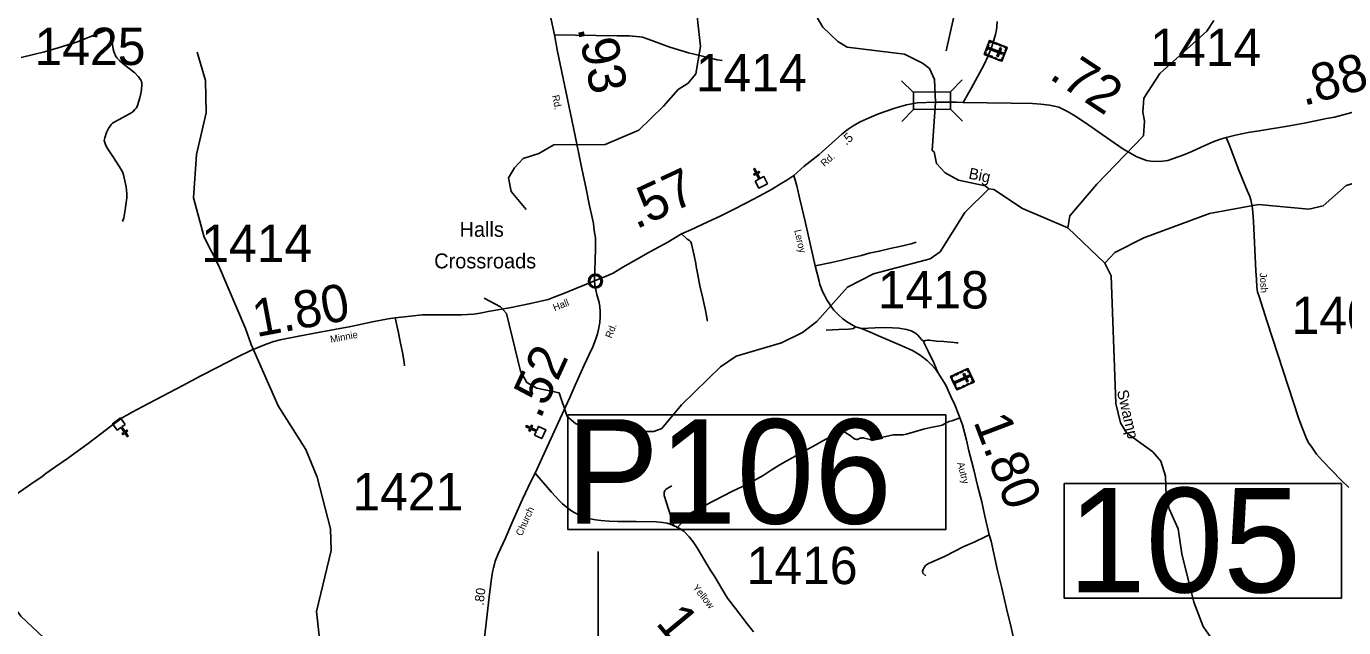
# Model space of a CAD drawing. Extents: x 2093524 to 2270757, y 289120 to 570408.
# Drawn here: x 2112932 to 2130594, y 464958 to 473012 of the extents above; entities that cross this region are included whole.
import ezdxf

# ---------------------------------------------------------------- set-up
doc = ezdxf.new("R2010")
doc.units = 0
for name, color, linetype in [('Exist Civil Demographics Community CELL', 7, 'Continuous'), ('Exist Civil Demographics Community Label', 7, 'Continuous'), ('Exist Cultural Cemetery CELL', 7, 'Continuous'), ('Exist Cultural Church CELL', 7, 'Continuous'), ('Exist Hydrographic Creek Single Shore', 7, 'Continuous'), ('Exist Hydrographic Misc Water Feature', 7, 'Continuous'), ('Exist Hydrographic Swamp Label', 7, 'Continuous'), ('Exist Road Non-System Type 51', 7, 'Continuous'), ('Exist Road Secondary Mileage Hundredths English Label', 7, 'Continuous'), ('Exist Road Secondary Structure Pipe Number Label', 7, 'Continuous'), ('Exist Road Secondary Structure Standard Bridge CELL', 7, 'Continuous'), ('Exist Road Secondary Structure Standard Bridge Number Label', 7, 'Continuous'), ('Exist Road Secondary Type 51 Attributed', 7, 'Continuous'), ('Exist Road Secondary Type 51 Label', 7, 'Continuous'), ('Exist Road Secondary Type 51 Number Label', 7, 'Continuous')]:
    doc.layers.add(name, color=color, linetype=linetype)

msp = doc.modelspace()

# ---------------------------------------------------------------- linework, layer by layer
at = {"layer": 'Exist Civil Demographics Community CELL'}
msp.add_lwpolyline([(2120484, 469611), (2120485, 469617), (2120487, 469623), (2120490, 469631), (2120493, 469636), (2120496, 469642), (2120500, 469647), (2120504, 469652), (2120508, 469656), (2120514, 469661), (2120519, 469664), (2120524, 469667), (2120529, 469670), (2120535, 469672), (2120540, 469674), (2120545, 469675), (2120550, 469676), (2120554, 469676), (2120560, 469677), (2120564, 469677), (2120570, 469676), (2120575, 469676), (2120580, 469675), (2120585, 469673), (2120590, 469671), (2120597, 469668), (2120603, 469665), (2120608, 469661), (2120613, 469657), (2120617, 469654), (2120621, 469650), (2120625, 469645), (2120628, 469641), (2120631, 469636), (2120633, 469630), (2120635, 469625), (2120637, 469620), (2120638, 469616), (2120639, 469610), (2120640, 469605), (2120640, 469599), (2120640, 469593), (2120639, 469588), (2120638, 469582), (2120637, 469576), (2120635, 469570), (2120633, 469565), (2120629, 469559), (2120626, 469554), (2120623, 469549), (2120618, 469544), (2120613, 469539), (2120608, 469535), (2120603, 469532), (2120599, 469529), (2120592, 469526), (2120585, 469523), (2120579, 469522), (2120572, 469520), (2120568, 469520), (2120563, 469520), (2120558, 469520), (2120554, 469520), (2120548, 469521), (2120542, 469522), (2120537, 469523), (2120532, 469525), (2120528, 469527), (2120524, 469530), (2120517, 469534), (2120511, 469538), (2120506, 469542), (2120502, 469547), (2120499, 469551), (2120496, 469555), (2120492, 469563), (2120490, 469566), (2120488, 469570), (2120486, 469578), (2120484, 469585), (2120483, 469590), (2120483, 469597), (2120483, 469601), (2120484, 469608)], close=True, dxfattribs=at)
for centre, radius in [((2120562, 469599), 94.3), ((2120561, 469599), 76.7)]:
    msp.add_circle(centre, radius, dxfattribs=at)
at = {"layer": 'Exist Cultural Cemetery CELL'}
for points in [[(2126084, 472729), (2126011, 472544), (2125774, 472637), (2125847, 472823)], [(2125835, 472792), (2125846, 472788), (2125854, 472808), (2125891, 472793), (2125896, 472804), (2125847, 472823)], [(2125786, 472668), (2125797, 472664), (2125789, 472643), (2125827, 472629), (2125823, 472618), (2125774, 472637)], [(2125837, 472765), (2125806, 472686), (2125795, 472690), (2125826, 472769)], [(2126017, 472639), (2126024, 472656), (2125835, 472730), (2125828, 472713)], [(2125912, 472797), (2125953, 472781), (2125948, 472770), (2125908, 472786)], [(2126006, 472716), (2125988, 472723), (2125945, 472613), (2125963, 472607)], [(2125975, 472772), (2126015, 472756), (2126011, 472746), (2125971, 472762)], [(2126057, 472660), (2126038, 472612), (2126027, 472616), (2126046, 472665)], [(2126044, 472745), (2126040, 472735), (2126070, 472723), (2126055, 472685), (2126065, 472681), (2126084, 472729)], [(2125846, 472621), (2125886, 472606), (2125882, 472595), (2125841, 472611)], [(2125907, 472597), (2125947, 472581), (2125943, 472571), (2125903, 472587)], [(2125971, 472560), (2125975, 472570), (2126005, 472559), (2126020, 472596), (2126030, 472592), (2126011, 472544)], [(2125555, 468428), (2125638, 468248), (2125407, 468141), (2125323, 468322)], [(2125448, 468379), (2125487, 468397), (2125492, 468387), (2125453, 468369)], [(2125515, 468410), (2125520, 468400), (2125549, 468413), (2125566, 468377), (2125576, 468381), (2125555, 468428)], [(2125337, 468292), (2125348, 468296), (2125338, 468316), (2125375, 468333), (2125370, 468343), (2125323, 468322)], [(2125358, 468274), (2125393, 468197), (2125383, 468192), (2125347, 468270)], [(2125574, 468317), (2125566, 468334), (2125382, 468249), (2125389, 468232)], [(2125387, 468351), (2125426, 468369), (2125431, 468359), (2125392, 468341)], [(2125510, 468363), (2125493, 468355), (2125542, 468248), (2125559, 468256)], [(2125527, 468209), (2125567, 468227), (2125572, 468217), (2125532, 468199)], [(2125586, 468361), (2125607, 468314), (2125597, 468309), (2125575, 468356)], [(2125599, 468229), (2125594, 468240), (2125623, 468253), (2125606, 468290), (2125616, 468295), (2125638, 468247)], [(2125393, 468171), (2125403, 468176), (2125412, 468156), (2125449, 468173), (2125454, 468163), (2125407, 468141)], [(2125468, 468181), (2125507, 468200), (2125512, 468189), (2125472, 468171)]]:
    msp.add_lwpolyline(points, close=True, dxfattribs=at)
at = {"layer": 'Exist Cultural Church CELL'}
for points in [[(2122703, 470939), (2122754, 470965), (2122720, 471033), (2122691, 471019), (2122684, 471033), (2122712, 471047), (2122685, 471101), (2122699, 471108), (2122727, 471055), (2122755, 471069), (2122762, 471055), (2122734, 471041), (2122768, 470973), (2122820, 470999), (2122868, 470904), (2122752, 470845)], [(2114256, 467680), (2114210, 467646), (2114255, 467585), (2114281, 467603), (2114290, 467590), (2114264, 467572), (2114299, 467523), (2114286, 467514), (2114251, 467562), (2114225, 467544), (2114216, 467556), (2114242, 467575), (2114197, 467637), (2114150, 467603), (2114088, 467689), (2114194, 467766)], [(2119744, 467534), (2119767, 467586), (2119698, 467618), (2119685, 467588), (2119670, 467595), (2119684, 467624), (2119629, 467649), (2119636, 467664), (2119690, 467639), (2119704, 467668), (2119718, 467661), (2119705, 467632), (2119774, 467600), (2119798, 467653), (2119895, 467608), (2119841, 467490)]]:
    msp.add_lwpolyline(points, close=True, dxfattribs=at)
at = {"layer": 'Exist Hydrographic Creek Single Shore'}
msp.add_line((2127391, 469841), (2126897, 470314), dxfattribs=at)
for points in [[(2125121, 471996), (2125106, 472298), (2125039, 472447), (2124947, 472521), (2124704, 472638), (2123937, 472735), (2123812, 472810), (2123611, 473001), (2123434, 473306), (2123301, 473430), (2122951, 473555), (2122708, 473786), (2122548, 474019), (2122381, 474387), (2122338, 474420)], [(2126897, 470314), (2126922, 470474), (2127286, 470900), (2127908, 471544), (2127924, 471743), (2127899, 471862), (2127914, 472052), (2128130, 472379), (2128760, 472947), (2128851, 473089)], [(2116489, 461297), (2116455, 461629), (2116560, 462264), (2116580, 463438), (2116884, 464331), (2116874, 464688), (2116822, 465172), (2117018, 465991), (2117009, 466280), (2116831, 466972), (2116679, 467346), (2116310, 467928), (2115948, 468752), (2115872, 468966), (2115510, 469813), (2115317, 470188), (2115173, 470713), (2115212, 471296), (2115343, 471854), (2115333, 472287), (2115223, 472664)], [(2125837, 470834), (2125787, 470877), (2125428, 470950), (2125253, 471049), (2125136, 471173), (2125102, 471331), (2125077, 471348), (2125121, 471996)], [(2126897, 470314), (2126288, 470572), (2125904, 470826), (2125837, 470834)], [(2128813, 464827), (2128712, 464973), (2128585, 465300), (2128424, 465947), (2128373, 466282), (2128255, 466547), (2128213, 466722), (2128203, 466988), (2128144, 467189), (2128035, 467312), (2127684, 467569), (2127600, 467702), (2127541, 467959), (2127475, 469669), (2127391, 469841)], [(2116489, 461297), (2116222, 461372), (2115521, 461684), (2114986, 462125), (2114434, 462654), (2113989, 463417), (2113802, 464192), (2113685, 464408), (2113492, 464582), (2113242, 464748), (2112857, 465113), (2112396, 465726)]]:
    msp.add_lwpolyline(points, dxfattribs=at)
at = {"layer": 'Exist Hydrographic Misc Water Feature'}
for points in [[(2119631, 470558), (2119430, 470798), (2119396, 470982), (2119478, 471115), (2119594, 471241), (2119802, 471309), (2120002, 471426), (2120693, 471429), (2121142, 471623), (2121474, 471941), (2121673, 472167), (2121806, 472250), (2121906, 472376), (2121970, 472742), (2121894, 473435), (2121899, 473783), (2121973, 474133), (2122098, 474360), (2122180, 474401), (2122338, 474420)], [(2127391, 469841), (2127524, 469983), (2127914, 470179), (2128796, 470506), (2129453, 470627), (2130129, 470564), (2130320, 470606), (2130627, 470882), (2130768, 470922), (2130935, 470915), (2131577, 470752), (2131785, 470754), (2131993, 470871), (2132267, 471122), (2132871, 472107), (2133028, 472274), (2133203, 472333), (2133678, 472429), (2134218, 472680), (2134326, 472688), (2134794, 472390), (2134962, 472167)], [(2119069, 469372), (2119288, 469256), (2119370, 469165), (2119557, 468391), (2119641, 468242), (2119776, 468167), (2120076, 468102), (2120184, 467788), (2120293, 467694), (2120418, 467639), (2121061, 467583), (2121344, 467584), (2121451, 467625), (2121718, 467944), (2122239, 468452), (2122448, 468595), (2123055, 468774), (2123337, 468909), (2123529, 469059), (2123943, 469520), (2124292, 469697), (2125050, 469898), (2125183, 469991), (2125513, 470519), (2125837, 470834)]]:
    msp.add_lwpolyline(points, dxfattribs=at)
at = {"layer": 'Exist Road Non-System Type 51'}
for points in [[(2114222, 470399), (2114238, 470448), (2114258, 470554), (2114267, 470620), (2114278, 470714), (2114279, 470772), (2114269, 470864), (2114245, 470983), (2114234, 471024), (2114220, 471063), (2114181, 471130), (2114091, 471267), (2114018, 471376), (2113997, 471415), (2113983, 471455), (2113979, 471469), (2113977, 471485), (2113983, 471519), (2114007, 471592), (2114036, 471652), (2114054, 471677), (2114068, 471696), (2114089, 471715), (2114111, 471729), (2114226, 471791), (2114313, 471838), (2114344, 471856), (2114359, 471867), (2114388, 471896), (2114402, 471914), (2114412, 471928), (2114422, 471950), (2114454, 472053), (2114469, 472112), (2114476, 472163), (2114480, 472236), (2114479, 472257), (2114475, 472271), (2114470, 472285), (2114450, 472319), (2114433, 472342), (2114386, 472391), (2114251, 472491), (2114180, 472555), (2114147, 472592), (2114129, 472619), (2114114, 472655), (2114106, 472675), (2114095, 472707), (2114082, 472794), (2114073, 472864), (2114064, 472920), (2114060, 472936), (2114053, 472944), (2114041, 472954), (2114021, 472959), (2114009, 472960), (2113997, 472957), (2113884, 472911), (2113759, 472861), (2113616, 472805), (2113357, 472723), (2113176, 472670), (2113028, 472635), (2112864, 472594)], [(2122259, 472555), (2122193, 472565), (2122093, 472589), (2121811, 472658), (2121558, 472735), (2121270, 472842), (2121194, 472867), (2121158, 472871), (2121018, 472883), (2120854, 472886), (2120573, 472891), (2120013, 472897)], [(2122067, 469069), (2122061, 469072), (2122054, 469112), (2122032, 469230), (2121996, 469391), (2121963, 469537), (2121935, 469682), (2121913, 469794), (2121906, 469836), (2121887, 469943), (2121859, 470057), (2121848, 470101), (2121839, 470125), (2121825, 470142), (2121791, 470162), (2121714, 470231)], [(2124864, 470122), (2124795, 470101), (2124660, 470069), (2124515, 470035), (2124367, 470000), (2124234, 469972), (2124130, 469942), (2123991, 469910), (2123849, 469876), (2123728, 469848), (2123509, 469806)], [(2118003, 468464), (2117999, 468509), (2117978, 468619), (2117942, 468789), (2117921, 468907), (2117878, 469109)], [(2124048, 468989), (2124021, 468966), (2123993, 468960), (2123955, 468957), (2123827, 468951), (2123655, 468943)], [(2124962, 468796), (2124933, 468819), (2124886, 468875), (2124851, 468902), (2124795, 468933), (2124733, 468952), (2124628, 468969), (2124458, 468978), (2124314, 468975), (2124129, 468965)], [(2125424, 468774), (2125404, 468771), (2125372, 468775), (2125235, 468789), (2125135, 468797), (2125035, 468807), (2125015, 468809), (2124989, 468803), (2124962, 468796)], [(2124962, 468796), (2124972, 468758), (2125024, 468661), (2125098, 468506), (2125153, 468375)], [(2125447, 467766), (2125405, 467751), (2125339, 467728), (2125301, 467717), (2125285, 467711), (2125264, 467701), (2125218, 467674), (2125209, 467670), (2125193, 467666), (2125152, 467657), (2125078, 467644), (2124961, 467616), (2124842, 467582), (2124726, 467548), (2124690, 467541), (2124666, 467539), (2124580, 467541), (2124552, 467539), (2124417, 467509), (2124369, 467500), (2124293, 467479), (2124281, 467476), (2124269, 467474), (2124258, 467474), (2124247, 467476), (2124167, 467497), (2124157, 467499), (2124150, 467499), (2124142, 467499), (2124133, 467499), (2124126, 467497), (2124113, 467494), (2124075, 467479), (2124071, 467479), (2124063, 467479), (2124056, 467481), (2124045, 467484), (2124035, 467487), (2124028, 467491), (2123977, 467530), (2123920, 467568), (2123904, 467575), (2123886, 467580), (2123863, 467580), (2123844, 467577), (2123810, 467564), (2123766, 467544), (2123612, 467459), (2123507, 467402), (2123420, 467354), (2123289, 467282), (2123130, 467194), (2123025, 467136), (2122920, 467066), (2122812, 466996), (2122649, 466905), (2122532, 466848), (2122399, 466785), (2122270, 466717), (2122159, 466659), (2122030, 466593), (2121938, 466547), (2121866, 466507)], [(2121586, 466856), (2121556, 466841), (2121523, 466821), (2121504, 466806), (2121493, 466794), (2121487, 466780), (2121484, 466766), (2121482, 466738), (2121484, 466725), (2121488, 466712), (2121510, 466645), (2121614, 466323)], [(2121866, 466507), (2121847, 466494), (2121779, 466427), (2121662, 466301)], [(2122189, 466368), (2122142, 466379), (2122043, 466433), (2121938, 466480), (2121866, 466507)], [(2125840, 466201), (2125787, 466173), (2125638, 466103), (2125499, 466044), (2125253, 465916), (2125160, 465873), (2125029, 465815), (2124999, 465798), (2124989, 465788), (2124964, 465756), (2124956, 465737), (2124949, 465713), (2124951, 465689), (2124993, 465653)]]:
    msp.add_lwpolyline(points, dxfattribs=at)
at = {"layer": 'Exist Road Secondary Structure Pipe Number Label'}
msp.add_lwpolyline([(2120193, 467807), (2125258, 467807), (2125258, 466271), (2120193, 466271)], close=True, dxfattribs=at)
msp.add_lwpolyline([(2117868, 460183), (2120600, 462409), (2120600, 465976)], dxfattribs=at)
at = {"layer": 'Exist Road Secondary Structure Standard Bridge CELL'}
for p, q in [((2124825, 472125), (2124664, 472283)), ((2125480, 472296), (2125321, 472134)), ((2124828, 471898), (2124669, 471737)), ((2125485, 471744), (2125323, 471902))]:
    msp.add_line(p, q, dxfattribs=at)
msp.add_lwpolyline([(2125323, 471902), (2124828, 471897), (2124825, 472129), (2125321, 472134)], close=True, dxfattribs=at)
at = {"layer": 'Exist Road Secondary Structure Standard Bridge Number Label'}
msp.add_lwpolyline([(2125264, 472682), (2125797, 475053), (2127103, 476408)], dxfattribs=at)
msp.add_lwpolyline([(2126848, 466887), (2130564, 466887), (2130564, 465351), (2126848, 465351)], close=True, dxfattribs=at)
at = {"layer": 'Exist Road Secondary Type 51 Attributed'}
for points in [[(2120551, 469603), (2120562, 470023), (2120561, 470179), (2120547, 470277), (2120535, 470369), (2120520, 470453), (2120480, 470629), (2120437, 470837), (2120366, 471172), (2120290, 471544), (2120166, 472144), (2120054, 472675), (2120013, 472897), (2119934, 473271), (2119926, 473329), (2119929, 473361), (2119927, 473447), (2119934, 473669), (2119943, 473917), (2119941, 474059), (2119950, 474173), (2119972, 474313), (2120004, 474439)], [(2125948, 473079), (2125943, 473009), (2125938, 472965), (2125925, 472901), (2125904, 472826), (2125874, 472730), (2125829, 472617), (2125769, 472492), (2125603, 472187), (2125494, 471991)], [(2129018, 471523), (2129144, 471554), (2129315, 471589), (2129461, 471612), (2129867, 471680), (2130063, 471716), (2130218, 471745), (2130364, 471776), (2130473, 471796), (2130652, 471844), (2130865, 471902), (2130988, 471935), (2131396, 472055), (2131535, 472096), (2131601, 472115), (2132018, 472247), (2132318, 472341), (2132631, 472438), (2132861, 472512), (2133123, 472593), (2133366, 472666), (2133521, 472721)], [(2123221, 471015), (2123362, 471138), (2123560, 471297), (2123737, 471450), (2123867, 471566), (2123952, 471636), (2124019, 471679), (2124112, 471731), (2124232, 471788), (2124355, 471842), (2124577, 471914), (2124731, 471961), (2124876, 471989), (2125121, 471996)], [(2125121, 471996), (2125404, 471996), (2125494, 471991)], [(2125494, 471991), (2126135, 471981), (2126421, 471977), (2126535, 471969), (2126648, 471956), (2126714, 471945), (2126774, 471928), (2126812, 471911), (2126901, 471869), (2126990, 471815), (2127134, 471721), (2127356, 471562), (2127631, 471373), (2127822, 471265), (2127949, 471216), (2128009, 471207), (2128093, 471203), (2128165, 471206), (2128237, 471217), (2128453, 471292), (2128558, 471334), (2128685, 471394), (2128846, 471464), (2128929, 471497), (2128987, 471516), (2129018, 471523)], [(2129018, 471523), (2129058, 471428), (2129189, 471084), (2129301, 470813), (2129336, 470731), (2129349, 470688), (2129354, 470664), (2129362, 470626), (2129372, 470574), (2129387, 470396), (2129418, 469739), (2129423, 469621), (2129429, 469517), (2129438, 469457), (2129459, 469394), (2129570, 469052), (2129992, 467754), (2130041, 467625), (2130091, 467502), (2130124, 467435), (2130157, 467387), (2130230, 467283), (2130309, 467194), (2130561, 466935), (2130665, 466834)], [(2120551, 469603), (2120676, 469653), (2120799, 469707), (2120927, 469784), (2121072, 469866), (2121300, 469994), (2121534, 470122), (2121714, 470231), (2121841, 470287), (2122059, 470388), (2122242, 470475), (2122396, 470550), (2122589, 470649), (2122759, 470738), (2122922, 470827), (2123050, 470907), (2123126, 470950), (2123183, 470987), (2123221, 471015)], [(2123221, 471015), (2123262, 470876), (2123303, 470695), (2123328, 470585), (2123375, 470400), (2123509, 469806), (2123560, 469599), (2123569, 469555), (2123611, 469450), (2123633, 469410), (2123666, 469347), (2123691, 469307), (2123732, 469246), (2123759, 469212), (2123775, 469192), (2123820, 469147), (2123878, 469094), (2123943, 469048), (2124048, 468989), (2124129, 468965), (2124266, 468905), (2124359, 468866), (2124631, 468751), (2124812, 468668), (2124915, 468607), (2125014, 468533), (2125059, 468486), (2125124, 468417), (2125153, 468375), (2125258, 468205), (2125328, 468052), (2125382, 467941), (2125429, 467818), (2125447, 467766), (2125482, 467673), (2125538, 467468), (2125568, 467326), (2125609, 467173), (2125636, 467070), (2125686, 466860), (2125741, 466643), (2125784, 466450), (2125840, 466201), (2125866, 466115), (2125954, 465723), (2126006, 465510), (2126075, 465215), (2126135, 464958), (2126189, 464719)], [(2112799, 466744), (2113035, 466909), (2113139, 466979), (2113194, 467023), (2113326, 467116), (2113484, 467224), (2113584, 467295), (2113759, 467426), (2113929, 467552), (2114066, 467657), (2114112, 467693), (2114232, 467775), (2114280, 467803), (2114350, 467842), (2114484, 467914), (2114757, 468059), (2115029, 468202), (2115272, 468329), (2115492, 468444), (2115748, 468577), (2115949, 468676), (2116145, 468753), (2116251, 468789), (2116335, 468813), (2116585, 468864), (2116843, 468911), (2117283, 468993), (2117572, 469054), (2117784, 469095), (2117878, 469109), (2118084, 469132), (2118240, 469146), (2118476, 469147), (2118767, 469148), (2118926, 469155), (2119015, 469169), (2119148, 469196), (2119410, 469243), (2119692, 469298), (2119926, 469353), (2119994, 469381), (2120146, 469438), (2120300, 469500), (2120420, 469549), (2120551, 469603)], [(2119753, 467026), (2120064, 467703), (2120217, 468040), (2120290, 468204), (2120412, 468475), (2120473, 468607), (2120527, 468721), (2120563, 468813), (2120588, 468893), (2120608, 468973), (2120620, 469043), (2120627, 469119), (2120625, 469199), (2120621, 469255), (2120611, 469315), (2120582, 469421), (2120556, 469543), (2120551, 469603)], [(2118839, 462945), (2118861, 463041), (2118879, 463139), (2118892, 463241), (2118920, 463471), (2118947, 463727), (2118987, 464057), (2119049, 464589), (2119133, 465328), (2119170, 465620), (2119185, 465724), (2119193, 465758), (2119207, 465808), (2119217, 465848), (2119258, 465944), (2119350, 466149), (2119443, 466359), (2119586, 466677), (2119701, 466924), (2119753, 467026)], [(2119753, 467026), (2119973, 466774), (2120075, 466659), (2120122, 466614), (2120213, 466542), (2120276, 466501), (2120379, 466450), (2120423, 466433), (2120496, 466414), (2120562, 466403), (2120636, 466393), (2120744, 466384), (2120864, 466380), (2121106, 466380), (2121378, 466375), (2121463, 466366), (2121517, 466357), (2121569, 466342), (2121614, 466323), (2121638, 466313), (2121662, 466301), (2121697, 466280), (2121745, 466249), (2121820, 466172), (2121873, 466107), (2121924, 466025), (2121982, 465930), (2122043, 465831), (2122111, 465719), (2122161, 465638), (2122208, 465560), (2122266, 465463), (2122333, 465352), (2122438, 465212), (2122597, 465009), (2122683, 464902)]]:
    msp.add_lwpolyline(points, dxfattribs=at)

# ---------------------------------------------------------------- texts
at = {"layer": 'Exist Civil Demographics Community Label'}
for s, p in [('Halls', (2118740, 470193)), ('Crossroads', (2118400, 469770))]:
    msp.add_text(s, height=200, dxfattribs=at).set_placement(p)
at = {"layer": 'Exist Hydrographic Swamp Label'}
for s, rotation, p in [('Big', 348.5391, (2125557, 470974)), ('Swamp', 282.9395, (2127553, 468126))]:
    msp.add_text(s, height=150, rotation=rotation, dxfattribs=at).set_placement(p)
at = {"layer": 'Exist Road Secondary Mileage Hundredths English Label'}
for s, height, rotation, p in [('.93', 500, 281.9109, (2120319, 472988)), ('.88', 500, 15.1437, (2130056, 471944)), ('.72', 500, 326.6603, (2126630, 472321)), ('.5', 125, 41.7512, (2123926, 471413)), ('.57', 500, 24.9893, (2121107, 470289)), ('1.80', 500, 10.6021, (2116015, 468848)), ('.52', 500, 65.3628, (2119821, 467738)), ('1.80', 500, 290.9144, (2125626, 467719)), ('.80', 125, 82.7733, (2119060, 465251)), ('1.07', 500, 309.6752, (2121359, 465015))]:
    msp.add_text(s, height=height, rotation=rotation, dxfattribs=at).set_placement(p)
at = {"layer": 'Exist Road Secondary Structure Pipe Number Label'}
msp.add_text('P106', height=1400, dxfattribs=at).set_placement((2120165, 466350))
at = {"layer": 'Exist Road Secondary Structure Standard Bridge Number Label'}
msp.add_text('105', height=1400, dxfattribs=at).set_placement((2126898, 465430))
at = {"layer": 'Exist Road Secondary Type 51 Label'}
for s, rotation, p in [('Rd.', 281.6511, (2119980, 472083)), ('Rd.', 41.0126, (2123632, 471126)), ('Leroy', 282.6892, (2123227, 470279)), ('Josh', 273.245, (2129468, 469707)), ('Hall', 21.7432, (2120015, 469195)), ('Minnie', 10.6021, (2117015, 468772)), ('Rd.', 68.4997, (2120777, 468826)), ('Autry', 284.842, (2125411, 467162)), ('Church', 65.7384, (2119575, 466177)), ('Yellow', 308.8243, (2121858, 465492))]:
    msp.add_text(s, height=95, rotation=rotation, dxfattribs=at).set_placement(p)
at = {"layer": 'Exist Road Secondary Type 51 Number Label'}
for s, p in [('1425', (2113041, 472494)), ('1414', (2128002, 472480)), ('1414', (2121907, 472141)), ('1414', (2115277, 469856)), ('1418', (2124348, 469233)), ('1406', (2129895, 468893)), ('1421', (2117303, 466529)), ('1416', (2122589, 465540))]:
    msp.add_text(s, height=500, dxfattribs=at).set_placement(p)

doc.saveas('drawing.dxf')
